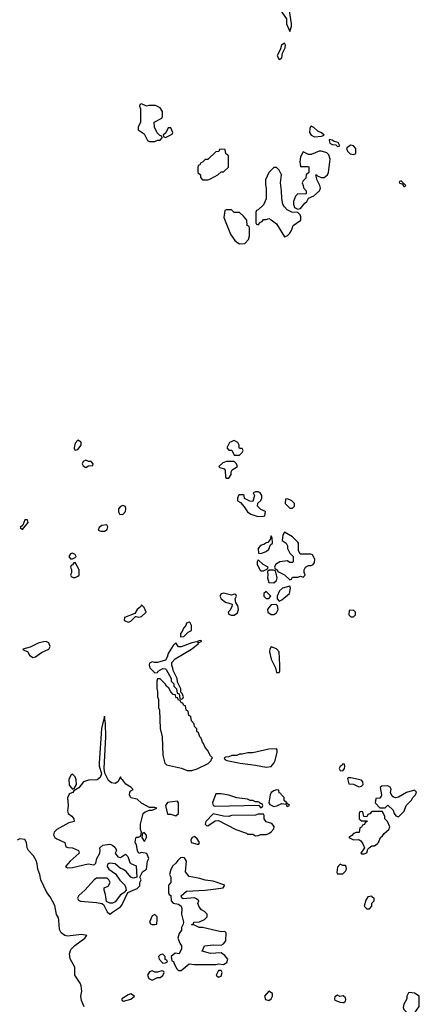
# Model space of a CAD drawing. Header units: inches. Extents: x 2601682 to 2755810, y 449311 to 584050.
# Tile 460 of 505: x 2715890 to 2718907, y 560230 to 567662. Entities that reach past the tile are written whole.
import ezdxf

# ---------------------------------------------------------------- set-up
doc = ezdxf.new("R2010")
doc.units = ezdxf.units.IN
doc.header["$MEASUREMENT"] = 0
doc.layers.add('C7516', color=7, linetype='Continuous')

msp = doc.modelspace()

# ---------------------------------------------------------------- linework, layer by layer
at = {"layer": 'C7516', "color": 2, "elevation": 2}
for points in [[(2717890, 567808), (2717852, 567808), (2717844.7, 567795.3), (2717845.4, 567774.6), (2717856, 567736), (2717904.7, 567670), (2717904.7, 567630), (2717930, 567574), (2717942, 567610), (2717942, 567630), (2717928, 567730), (2717918, 567750), (2717914, 567774), (2717908, 567790)], [(2717890, 567486), (2717866.8, 567470), (2717858.8, 567441.2), (2717834, 567390), (2717850, 567362), (2717870, 567374), (2717875.3, 567410), (2717895.3, 567450), (2717898, 567470)], [(2716810, 567026), (2716798, 567022), (2716794, 567010), (2716802, 566990), (2716802, 566890), (2716784.7, 566850), (2716784.7, 566830), (2716830, 566802), (2716854, 566750), (2716870, 566742), (2716910, 566742), (2716930, 566754), (2716950, 566754), (2716966, 566770), (2716962, 566782), (2716947.3, 566787.3), (2716928.4, 566808.4), (2716908, 566850), (2716906, 566890), (2716962, 566918), (2716967.3, 566932.7), (2716968, 566970), (2716950, 566998), (2716914.6, 567014.6), (2716866, 567014), (2716848.7, 567008.7)], [(2717030, 566846), (2717010, 566846), (2716992.7, 566807.3), (2716974, 566790), (2716978, 566778), (2716990, 566774), (2717010, 566782), (2717042, 566798), (2717046, 566810)], [(2718090, 566858), (2718085.4, 566854.6), (2718079.6, 566840.4), (2718078, 566810), (2718092, 566790), (2718116.9, 566776.9), (2718170, 566784), (2718188, 566790), (2718170, 566808), (2718140.2, 566820.2), (2718110, 566848)], [(2718230, 566758), (2718226, 566750), (2718232, 566730), (2718250, 566721), (2718276.9, 566716.9), (2718290, 566706), (2718306, 566710), (2718294.6, 566734.6), (2718264, 566744), (2718250, 566754)], [(2717410, 566686), (2717398, 566682), (2717392.7, 566667.3), (2717370, 566666), (2717310, 566606), (2717290, 566606), (2717270, 566586), (2717258, 566582), (2717250, 566566), (2717238, 566562), (2717234, 566550), (2717234, 566510), (2717254, 566490), (2717254, 566470), (2717270, 566454), (2717310, 566454), (2717330, 566462), (2717386, 566490), (2717410, 566514), (2717430, 566514), (2717466, 566550), (2717466, 566630), (2717462, 566642), (2717446, 566650), (2717442, 566682)], [(2718390, 566714), (2718362.5, 566697.5), (2718358.8, 566690), (2718364, 566670), (2718386, 566650), (2718410, 566645.5), (2718428.9, 566651.1), (2718429, 566690), (2718410, 566709)], [(2718170, 566669.2), (2718150, 566669.2), (2718090, 566646), (2718070, 566646), (2718030, 566666), (2718010, 566626), (2718004.7, 566590), (2718010, 566554), (2718070, 566554), (2718074, 566550), (2718074, 566510), (2718054, 566490), (2718050, 566466), (2718030, 566446), (2718022, 566430), (2718031.6, 566411.6), (2718032.7, 566392.7), (2718052, 566370), (2718054, 566350), (2718050, 566346), (2717990, 566348), (2717972, 566330), (2717958, 566290), (2717958, 566270), (2717965.4, 566245.4), (2717990, 566232), (2718010, 566238), (2718042, 566278), (2718058, 566290), (2718070, 566314), (2718110, 566332), (2718153.2, 566370), (2718161.2, 566390), (2718157.2, 566410), (2718135.3, 566450), (2718126, 566490), (2718130, 566492), (2718142, 566482), (2718170, 566471.3), (2718190, 566471), (2718214, 566490), (2718221.2, 566510), (2718233.2, 566610), (2718223.2, 566643.2), (2718210, 566657.2)], [(2717830, 566546), (2717810, 566546), (2717771.6, 566508.4), (2717745.4, 566454.6), (2717745.4, 566414.6), (2717750.9, 566389.1), (2717750.9, 566309.1), (2717730, 566266), (2717690, 566226), (2717678, 566222), (2717674, 566210), (2717674, 566130), (2717678, 566118), (2717690, 566114), (2717707.3, 566132.7), (2717722, 566138), (2717730, 566154), (2717750, 566154), (2717770, 566162), (2717790, 566152), (2717830, 566122), (2717890, 566022), (2717910, 566032), (2717930, 566052), (2717942, 566070), (2717955.3, 566110), (2718014, 566150), (2718013.6, 566173.6), (2718008.9, 566188.9), (2717990, 566208), (2717946, 566210), (2717910, 566228), (2717888.7, 566250), (2717878, 566270), (2717868.4, 566311.6), (2717868, 566370), (2717858, 566430), (2717866, 566490), (2717850, 566526)], [(2718770, 566446), (2718758, 566442), (2718754, 566430), (2718779.6, 566419.6), (2718790, 566402), (2718798, 566402), (2718806, 566410), (2718790, 566426), (2718782, 566422), (2718786, 566430)], [(2717490, 566226), (2717450, 566226), (2717438, 566222), (2717432, 566170), (2717482.5, 566042.5), (2717515.3, 565995.3), (2717536.9, 565976.9), (2717550, 565971.3), (2717590, 565974), (2717616.4, 566003.6), (2717626, 566030), (2717626, 566090), (2717622, 566102), (2717608, 566110), (2717606, 566150), (2717580.4, 566180.4), (2717550, 566206), (2717510, 566206)], [(2716330, 564488), (2716310, 564466), (2716302, 564430), (2716302, 564422), (2716310, 564414), (2716330, 564418), (2716355.3, 564450), (2716353.2, 564473.2)], [(2717510, 564486), (2717474, 564470), (2717454, 564430), (2717470, 564414), (2717492.7, 564412.7), (2717510, 564374), (2717550, 564374), (2717570, 564394), (2717578, 564410), (2717570, 564426), (2717550, 564426), (2717546, 564430), (2717546, 564450), (2717538, 564470)], [(2716390, 564338), (2716384.7, 564335.3), (2716370, 564326), (2716362, 564310), (2716370, 564294), (2716390, 564282), (2716410, 564294), (2716442, 564298), (2716446, 564310), (2716430, 564326), (2716410, 564326)], [(2717510, 564328), (2717452.7, 564327.3), (2717423.6, 564316.4), (2717394, 564290), (2717402, 564282), (2717432.7, 564272.7), (2717442, 564262), (2717444.7, 564210), (2717450, 564202), (2717470, 564202), (2717488, 564230), (2717488, 564250), (2717495.3, 564264.7), (2717535.3, 564290), (2717528, 564310)], [(2717690, 564098), (2717670, 564098), (2717654, 564090), (2717662, 564070), (2717650, 564026), (2717628.4, 564028.4), (2717587.3, 564047.3), (2717586, 564070), (2717576.4, 564076.4), (2717550, 564075.3), (2717542, 564070), (2717534, 564050), (2717534, 564030), (2717558, 564018), (2717585.4, 563985.4), (2717610, 563946), (2717634, 563930), (2717687.3, 563912.7), (2717730, 563914), (2717742, 563918), (2717746, 563950), (2717710, 563966), (2717686, 563990), (2717687.3, 564012.7), (2717710, 564034), (2717718, 564050), (2717718, 564070), (2717706, 564090)], [(2717910, 564046), (2717898, 564042), (2717894, 564010), (2717930, 563974), (2717950, 563974), (2717966, 563990), (2717966, 564010), (2717946, 564030), (2717930, 564038)], [(2716670, 563994), (2716650, 563988.7), (2716636, 563970), (2716636, 563950), (2716644.7, 563930), (2716670, 563926), (2716689, 563950), (2716692.7, 563970), (2716688.7, 563988.7)], [(2715950, 563886), (2715930, 563886), (2715914, 563846), (2715894, 563830), (2715910, 563814), (2715952.9, 563867.1)], [(2716548, 563848), (2716510, 563844), (2716491.3, 563830), (2716482, 563810), (2716502, 563802), (2716530, 563801), (2716550, 563814), (2716554.6, 563834.6)], [(2717890, 563794), (2717876, 563770), (2717872, 563730), (2717902, 563710), (2717912, 563690), (2717912, 563670), (2717930, 563634), (2717954, 563610), (2717954, 563570), (2717950, 563566), (2717930, 563566), (2717910, 563578), (2717854, 563570), (2717822, 563550), (2717814, 563530), (2717818, 563518), (2717834, 563510), (2717838, 563498), (2717890, 563472), (2717930, 563434), (2717942, 563438), (2717950, 563454), (2717990, 563454), (2718010, 563462), (2718030, 563454), (2718046, 563470), (2718038, 563490), (2718038, 563510), (2718048, 563530), (2718070, 563542), (2718090, 563542), (2718106, 563550), (2718116.4, 563563.6), (2718118, 563590), (2718102, 563622), (2718087.3, 563627.3), (2718007.3, 563627.3), (2717996.4, 563656.4), (2717995.3, 563710), (2717990, 563718), (2717950, 563758)], [(2717790, 563766), (2717782, 563738), (2717763.6, 563716.4), (2717750, 563714), (2717737.3, 563702.7), (2717707.9, 563692.1), (2717691.3, 563670), (2717694, 563634), (2717710, 563632), (2717750, 563646.8), (2717770, 563664.7), (2717783.1, 563696.9), (2717798, 563710), (2717795.3, 563750)], [(2716290, 563635.3), (2716274, 563630), (2716262, 563610), (2716272.7, 563592.7), (2716290, 563592), (2716310, 563602), (2716315.3, 563610), (2716310, 563626)], [(2716310, 563566), (2716298, 563562), (2716290, 563546), (2716278, 563542), (2716274, 563530), (2716282, 563510), (2716282, 563490), (2716274, 563470), (2716278, 563458), (2716292.7, 563452.7), (2716310, 563452), (2716330, 563462), (2716338, 563470), (2716338, 563510)], [(2717690, 563586), (2717682, 563570), (2717682, 563550), (2717706, 563506), (2717710, 563502), (2717730, 563502), (2717762, 563518), (2717766, 563530), (2717728.7, 563548.7)], [(2717807.3, 563507.3), (2717772.7, 563507.3), (2717762, 563498), (2717764.7, 563470), (2717761, 563450), (2717770, 563414), (2717810, 563412), (2717828, 563430), (2717835.3, 563450), (2717822, 563502)], [(2717430, 563334), (2717410.9, 563329.1), (2717401, 563310), (2717410.8, 563290), (2717444.9, 563264.9), (2717494, 563250), (2717492, 563230), (2717477.3, 563202.7), (2717464.7, 563190), (2717470, 563174), (2717486.4, 563166.4), (2717510, 563166.8), (2717535.3, 563184.7), (2717542, 563210), (2717536.4, 563236.4), (2717522, 563262), (2717518, 563290), (2717526, 563310), (2717522, 563322), (2717510, 563326), (2717490, 563319)], [(2717750, 563346), (2717734, 563330), (2717734, 563310), (2717750, 563294), (2717770, 563294), (2717786, 563310)], [(2717930, 563386), (2717874, 563370), (2717852, 563350), (2717834, 563310), (2717834, 563290), (2717850, 563274), (2717870, 563282), (2717928, 563330), (2717935.3, 563370)], [(2716810, 563246), (2716802, 563230), (2716778, 563210), (2716759.1, 563180.9), (2716682, 563150), (2716678, 563130), (2716685.2, 563125.2), (2716710, 563114), (2716730, 563121), (2716764, 563156), (2716770, 563158), (2716790, 563151.3), (2716810, 563158), (2716846, 563190), (2716830, 563226)], [(2717827.3, 563247.3), (2717790, 563246), (2717770, 563226), (2717762, 563210), (2717764.7, 563190), (2717790, 563171.3), (2717810, 563171.3), (2717830, 563184.7), (2717842, 563210), (2717836.4, 563236.4)], [(2718410, 563206), (2718378, 563202), (2718374, 563170), (2718390, 563154), (2718410, 563154), (2718426, 563170), (2718426, 563190)], [(2717170, 563115.3), (2717150, 563106), (2717144.7, 563090), (2717126, 563070), (2717116, 563044), (2717104.7, 563030), (2717104.7, 563004.7), (2717130, 563006), (2717161.2, 563038.8), (2717187.3, 563052.7), (2717188, 563090), (2717178, 563110)], [(2716090, 562968.7), (2716070, 562965.2), (2716030, 562955.3), (2715970, 562925.2), (2715914, 562910), (2715922, 562902), (2715950, 562892), (2715965.2, 562865.2), (2715990, 562846.8), (2716010, 562853.4), (2716054, 562886), (2716109.1, 562910.9), (2716119, 562930), (2716110, 562958)], [(2717255.3, 562975.3), (2717234, 562970), (2717238, 562962), (2717226, 562966), (2717190, 562959), (2717110, 562928.7), (2717089, 562929), (2717070, 562958), (2717050, 562938), (2717010, 562878), (2717004.7, 562850), (2716991.3, 562828.7), (2716931.1, 562808.9), (2716908.7, 562808.7), (2716890, 562815.3), (2716870, 562806), (2716866.8, 562790), (2716872, 562770), (2716910, 562732), (2716930, 562734), (2716936.4, 562743.6), (2716970, 562764.7), (2716990, 562762), (2716996.9, 562756.9), (2717034, 562690), (2717034, 562670), (2717054, 562650), (2717054, 562630), (2717074, 562610), (2717078, 562578), (2717094, 562574), (2717098, 562538), (2717110, 562534), (2717122, 562538), (2717126, 562550), (2717116.4, 562576.4), (2717106, 562586), (2717106, 562610), (2717080.4, 562660.4), (2717078, 562690), (2717048.4, 562748.4), (2717047.3, 562767.3), (2717038, 562790), (2717038, 562810), (2717062.7, 562837.3), (2717188, 562910), (2717238, 562950), (2717240.4, 562959.6), (2717266, 562970)], [(2717790, 562928), (2717778, 562910), (2717776, 562890), (2717790, 562834), (2717822, 562770), (2717830, 562734), (2717850, 562734), (2717855.3, 562744.7), (2717855.3, 562790), (2717848.7, 562890), (2717830, 562914)], [(2716950, 562686), (2716930, 562686), (2716924.7, 562670), (2716925.4, 562614.6), (2716931.3, 562590), (2716931.6, 562551.6), (2716938, 562530), (2716938, 562470), (2716944.7, 562450), (2716951.6, 562311.6), (2716964.7, 562250), (2716971.3, 562110), (2716984.7, 562050), (2716998, 562038), (2717111.9, 562011.9), (2717154.6, 561994.6), (2717190, 561994.4), (2717230, 562008.2), (2717313.8, 562046.2), (2717335.3, 562070), (2717338, 562082), (2717346, 562090), (2717330, 562106), (2717309.1, 562149.1), (2717290, 562168), (2717279, 562199), (2717270, 562208), (2717259, 562239), (2717249, 562250), (2717239, 562279), (2717228.7, 562290), (2717228, 562308), (2717210, 562326), (2717208, 562348), (2717188, 562370), (2717182, 562402), (2717168, 562410), (2717162, 562442), (2717146, 562450), (2717142, 562482), (2717130, 562486), (2717122, 562502), (2717110, 562506), (2717102, 562522), (2717090, 562526), (2717082, 562542), (2717070, 562546), (2717066, 562566), (2717050, 562568), (2717030, 562588), (2717015.3, 562615.3), (2716998, 562630), (2716988.4, 562648.4)], [(2716530, 562406), (2716508.5, 562311.5), (2716490.6, 562050), (2716490.6, 562030), (2716506.8, 561970), (2716498, 561942), (2716474.8, 561925.2), (2716410, 561921.2), (2716372, 561910), (2716336.9, 561863.1), (2716298, 561842), (2716292, 561828), (2716270, 561822), (2716264, 561816), (2716250.7, 561789.3), (2716257.1, 561730), (2716250.7, 561690), (2716256, 561670), (2716282.8, 561650), (2716298.8, 561630), (2716302, 561610), (2716261.7, 561598.3), (2716171, 561550), (2716151, 561530), (2716146, 561510), (2716156, 561490), (2716170, 561478.8), (2716232, 561450), (2716238, 561418), (2716252.7, 561412.7), (2716290, 561411.3), (2716334, 561390), (2716338, 561370), (2716270.8, 561310), (2716236, 561270), (2716250, 561258.8), (2716290, 561261.6), (2716406, 561290), (2716450, 561282), (2716455.3, 561284.7), (2716464.7, 561295.3), (2716473.2, 561330), (2716494, 561370), (2716497.2, 561390), (2716494, 561410), (2716518, 561430), (2716570, 561438), (2716591.6, 561431.6), (2716610, 561414), (2716622, 561390), (2716612, 561370), (2716630, 561342), (2716650, 561338), (2716690, 561362), (2716705.4, 561345.4), (2716720.7, 561300.7), (2716730, 561291.3), (2716770, 561274), (2716774, 561190), (2716750, 561182), (2716730, 561188.7), (2716693.2, 561233.2), (2716670, 561249), (2716650, 561255.3), (2716610, 561289), (2716570, 561295.3), (2716552, 561288), (2716551.3, 561270), (2716562.8, 561250), (2716613.7, 561213.7), (2716645.5, 561165.5), (2716684.7, 561130), (2716691.6, 561108.4), (2716694, 561086), (2716690, 561086), (2716684.7, 561075.3), (2716650, 561055.3), (2716610, 561002), (2716590, 560994), (2716570, 560994), (2716545.2, 561005.2), (2716538, 561058), (2716526.6, 561090), (2716528.7, 561110), (2716557.5, 561122.5), (2716572.7, 561150), (2716564, 561170), (2716550, 561181.2), (2716542, 561182), (2716470, 561182), (2716452, 561170), (2716381, 561090), (2716336, 561050), (2716326, 561030), (2716335.3, 561015.3), (2716348.3, 561008.3), (2716470, 560998.4), (2716510.7, 560990.7), (2716523.5, 560983.5), (2716550, 560926.8), (2716570, 560911), (2716590, 560926), (2716650, 560964.7), (2716662, 560978), (2716706, 561074), (2716776.4, 561103.6), (2716796.4, 561123.6), (2716798, 561150), (2716808, 561170), (2716798, 561190), (2716818, 561230), (2716848.7, 561250), (2716855.3, 561310), (2716864, 561330), (2716850, 561368), (2716810, 561375.3), (2716790, 561368.7), (2716779.3, 561390), (2716772.7, 561432.7), (2716762, 561450), (2716764, 561470), (2716770, 561491.3), (2716788, 561492), (2716802, 561498), (2716808, 561512), (2716808.7, 561530), (2716802, 561550), (2716802, 561590), (2716822, 561670), (2716837.2, 561682.8), (2716870, 561694), (2716890, 561694), (2716926, 561710), (2716910, 561715.3), (2716870, 561715.3), (2716810, 561748.7), (2716778, 561778), (2716729.5, 561789.5), (2716719.3, 561810), (2716722, 561830), (2716730, 561842), (2716746, 561850), (2716728, 561870), (2716692.5, 561892.5), (2716670, 561922), (2716658, 561930), (2716650, 561946), (2716631.1, 561908.9), (2716610, 561895.3), (2716582, 561902), (2716560.2, 561920.2), (2716533.6, 561973.6), (2716529, 562009), (2716539.5, 562250), (2716538, 562350)], [(2717830, 562158), (2717770, 562155.3), (2717651.1, 562128.9), (2717611.6, 562128.4), (2717570, 562118), (2717550, 562118), (2717530, 562108), (2717492.7, 562107.3), (2717470, 562098), (2717443.6, 562096.4), (2717434, 562090), (2717438, 562078), (2717454, 562070), (2717554, 562050), (2717670, 562034.8), (2717750, 562018.8), (2717790, 562026), (2717809.2, 562050), (2717818, 562070), (2717833.6, 562133.6), (2717835.3, 562150)], [(2718330, 562046), (2718324.7, 562035.3), (2718310, 562026), (2718302, 562010), (2718310, 561994), (2718330, 561992), (2718342, 562010), (2718346, 562026), (2718342, 562042)], [(2716290, 561966), (2716278, 561962), (2716262, 561930), (2716263.6, 561883.6), (2716290, 561854), (2716302, 561858), (2716318, 561890), (2716316.4, 561923.6), (2716310, 561946)], [(2718390, 561939), (2718370, 561938), (2718366, 561934), (2718374, 561894), (2718410, 561892), (2718450, 561871.3), (2718470, 561876), (2718484, 561890), (2718482, 561910), (2718470, 561922)], [(2717830, 561848), (2717810, 561842), (2717790, 561828), (2717781, 561810), (2717771.3, 561750), (2717778, 561738), (2717810, 561724), (2717832.1, 561727.9), (2717870, 561744.7), (2717883.6, 561743.6), (2717899.6, 561739.6), (2717910, 561722), (2717926, 561730), (2717910, 561746), (2717902, 561742), (2717906, 561750), (2717888, 561768), (2717886, 561790), (2717866, 561810), (2717862, 561822), (2717850, 561826), (2717846, 561846)], [(2718670, 561879), (2718623.6, 561876.4), (2718612.7, 561867.3), (2718622, 561810), (2718619.6, 561800.4), (2718610, 561786), (2718578, 561782), (2718574, 561750), (2718610, 561714), (2718650, 561714), (2718670, 561734), (2718710, 561694), (2718718, 561670), (2718730, 561652), (2718750, 561644.7), (2718793.6, 561686.4), (2718809.1, 561730.9), (2718848, 561770), (2718858, 561790), (2718878, 561810), (2718886, 561830), (2718870, 561846), (2718810, 561829.2), (2718750, 561794.5), (2718729.4, 561789.4), (2718712.3, 561792.3), (2718701.2, 561801.2), (2718689.3, 561829.3), (2718694, 561854), (2718688, 561870)], [(2717410, 561818), (2717370, 561818), (2717346.8, 561750), (2717351.1, 561731.1), (2717366, 561726), (2717694, 561734), (2717710, 561714), (2717722, 561718), (2717726, 561730), (2717722, 561742), (2717706, 561746), (2717706, 561750), (2717690, 561758), (2717670, 561758), (2717650, 561768), (2717630, 561768), (2717610, 561778), (2717529.1, 561789.1), (2717468.4, 561808.4)], [(2717082, 561762), (2717006.8, 561753.2), (2716991.3, 561730), (2717006, 561666), (2717030, 561664.7), (2717070, 561652), (2717088, 561670), (2717088, 561750)], [(2717350, 561668), (2717296, 561610), (2717291.3, 561590), (2717299.6, 561579.6), (2717310, 561576), (2717366, 561614), (2717390, 561616), (2717522, 561550), (2717602, 561522), (2717610, 561514), (2717650, 561514), (2717670, 561502), (2717690, 561504.7), (2717710, 561512), (2717750, 561511.3), (2717770, 561518), (2717790, 561531.3), (2717810, 561554), (2717812.5, 561572.5), (2717794, 561594), (2717750, 561606), (2717735.3, 561630), (2717735.3, 561655.3), (2717730, 561666), (2717690, 561666), (2717670, 561658), (2717490, 561654), (2717470, 561648), (2717430, 561648.7)], [(2718630, 561686), (2718550, 561686), (2718532.7, 561667.3), (2718518, 561662), (2718510, 561646), (2718487.3, 561647.3), (2718482, 561682), (2718470, 561686), (2718458, 561682), (2718454, 561670), (2718454, 561630), (2718470, 561614), (2718510, 561614), (2718514, 561610), (2718498, 561602), (2718492.7, 561587.3), (2718478, 561582), (2718470, 561566), (2718458, 561562), (2718452.7, 561527.3), (2718430, 561526), (2718410, 561518), (2718396.9, 561503.1), (2718374, 561490), (2718410, 561472), (2718450, 561474), (2718464.7, 561464.7), (2718482, 561442), (2718494, 561410), (2718466, 561370), (2718470, 561364.7), (2718490, 561364.7), (2718510, 561374), (2718518, 561402), (2718528, 561412), (2718550, 561424.7), (2718570, 561426.8), (2718590, 561441), (2718599, 561450), (2718615.3, 561490), (2718630, 561501), (2718640.9, 561519.1), (2718677.2, 561550), (2718684, 561570), (2718668, 561610), (2718648, 561630), (2718647.3, 561647.3)], [(2716830, 561526), (2716818, 561522), (2716812, 561490), (2716830, 561462), (2716835.3, 561464.7), (2716848, 561490), (2716847.3, 561507.3)], [(2717210, 561496), (2717192, 561490), (2717181, 561470), (2717184.7, 561450), (2717230, 561438.8), (2717242, 561438), (2717248.7, 561450), (2717230, 561479)], [(2717117, 561337), (2717104.9, 561335.1), (2717083.8, 561316.2), (2717070, 561295.3), (2717045.4, 561274.6), (2717030, 561246), (2717022, 561210), (2717032, 561190), (2717032, 561150), (2717014, 561130), (2717014, 561070), (2717018, 561058), (2717031.6, 561051.6), (2717034, 561010), (2717050, 560994), (2717090, 560984.7), (2717110, 560971.3), (2717113.7, 560953.7), (2717111, 560910), (2717126, 560850), (2717125.4, 560834.6), (2717112, 560810), (2717112, 560790), (2717095.3, 560764.7), (2717084.7, 560730), (2717098, 560690), (2717111.3, 560670), (2717110.9, 560649.1), (2717094, 560610), (2717063.6, 560616.4), (2717034, 560590), (2717038, 560558), (2717051.6, 560551.6), (2717058, 560530), (2717076.8, 560496.8), (2717090, 560486), (2717110, 560484.9), (2717170, 560536), (2717210, 560531.3), (2717370, 560531), (2717390, 560534.8), (2717430, 560531.3), (2717454.6, 560545.4), (2717462, 560570), (2717438, 560598), (2717410, 560617.2), (2717330, 560612.7), (2717268, 560630), (2717286, 560670), (2717350, 560679.1), (2717410, 560674.8), (2717430, 560686), (2717446, 560710), (2717448.7, 560768.7), (2717438, 560778), (2717410, 560777.2), (2717270, 560809), (2717246, 560810), (2717210, 560828), (2717186, 560830), (2717202, 560838), (2717206, 560850), (2717248.4, 560851.6), (2717286, 560870), (2717306, 560890), (2717306, 560910), (2717286, 560930), (2717263.1, 560943.1), (2717244.7, 560964.7), (2717234, 560990), (2717242, 561010), (2717225.6, 561025.6), (2717210, 561034), (2717125.2, 561025.2), (2717114, 561034), (2717109, 561049), (2717150, 561084.9), (2717289.3, 561090.7), (2717390, 561104), (2717426, 561110), (2717438, 561130), (2717350, 561159), (2717290, 561166), (2717250, 561179), (2717170, 561193.2), (2717142, 561230), (2717149.5, 561310), (2717134.2, 561334.2)], [(2718310, 561288), (2718290, 561266), (2718283.6, 561223.6), (2718290, 561214), (2718330, 561214), (2718350, 561234), (2718358, 561250), (2718355.3, 561270), (2718350, 561278), (2718330, 561278)], [(2718550, 561046), (2718518, 561042), (2718504.7, 561015.3), (2718491.3, 560970), (2718510, 560951.3), (2718530, 560951.3), (2718548.7, 560970), (2718548, 560992), (2718566, 561010), (2718566, 561030), (2718555.3, 561035.3)], [(2716910, 560908), (2716890, 560898), (2716871.3, 560850), (2716878, 560838), (2716890, 560831.3), (2716910, 560832), (2716926, 560834), (2716928.7, 560870), (2716928, 560890)], [(2716970, 560608), (2716950, 560602), (2716938, 560590), (2716942, 560570), (2716970, 560541), (2716990, 560542), (2717006, 560550), (2717002, 560562), (2716988.4, 560568.4), (2716988, 560590)], [(2716962, 560482), (2716930, 560473.2), (2716910, 560473.2), (2716890, 560482), (2716870, 560475.3), (2716856, 560450), (2716864.9, 560424.9), (2716890, 560411.3), (2716910, 560422), (2716930, 560432), (2716950, 560431), (2716971.9, 560448.1), (2716982, 560470), (2716977.2, 560477.2)], [(2717410, 560486), (2717390, 560486), (2717374, 560450), (2717390, 560434), (2717410, 560442), (2717418, 560470)], [(2716730, 560308.7), (2716710, 560302), (2716662, 560270), (2716662, 560262), (2716674, 560254), (2716730, 560268), (2716758, 560290)], [(2717770, 560328), (2717738, 560290), (2717745.4, 560265.4), (2717770, 560258), (2717788, 560270), (2717798, 560290), (2717798, 560310)], [(2718290, 560298), (2718270, 560286), (2718266, 560270), (2718270, 560262), (2718310, 560244.7), (2718330, 560242), (2718338, 560242), (2718350, 560254), (2718353.6, 560266.4), (2718350, 560278), (2718333.6, 560293.6), (2718308, 560288)], [(2718830, 560318), (2718824.7, 560315.3), (2718812, 560290), (2718812, 560270), (2718791.3, 560230), (2718785.4, 560205.4), (2718791.3, 560190), (2718810, 560171.3), (2718850, 560158), (2718870, 560162), (2718907.3, 560212.7), (2718906, 560290), (2718870, 560314)]]:
    msp.add_lwpolyline(points, close=True, dxfattribs=at)
msp.add_lwpolyline([(2716376.2, 560210), (2716357.7, 560257.7), (2716351.3, 560290), (2716359.5, 560330), (2716355.1, 560370), (2716347, 560390), (2716306, 560450), (2716307, 560510), (2716271.8, 560571.8), (2716267, 560610), (2716276.3, 560643.7), (2716306.9, 560673.1), (2716382, 560730), (2716398, 560750), (2716357.5, 560757.5), (2716250, 560745.1), (2716230, 560749.6), (2716202.4, 560770), (2716190, 560795.3), (2716186, 560866), (2716182.7, 560882.7), (2716167.9, 560907.9), (2716155.2, 560975.2), (2716120.4, 561040.4), (2716094.7, 561074.8), (2716049.7, 561170), (2716042.2, 561210), (2716026, 561250), (2716022.4, 561290), (2716014.2, 561314.1), (2715995.1, 561350), (2715956.2, 561390), (2715946.6, 561410), (2715941.2, 561450), (2715930, 561474), (2715890, 561478), (2715871.6, 561468.4)], dxfattribs=at)

doc.saveas('drawing.dxf')
